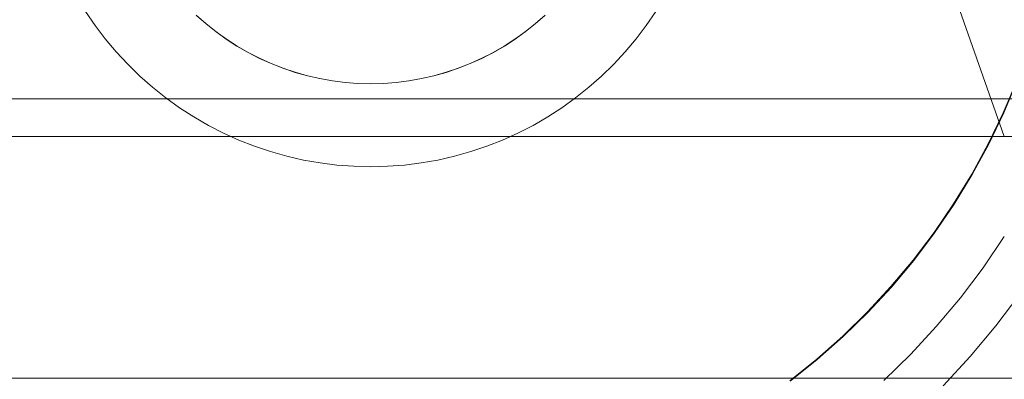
# Model space of a CAD drawing. Header units: millimetres. Extents: x -2233 to 61924, y -68080 to 6847.
# Tile 807 of 1022: x 26727 to 26792, y 1204 to 1228. Entities that reach past the tile are written whole.
import ezdxf

# ---------------------------------------------------------------- set-up
doc = ezdxf.new("R2010")
doc.units = ezdxf.units.MM
doc.layers.add('COTAS_P', color=1, linetype='Continuous', lineweight=0)
doc.layers.add('lateral_C05', color=7, linetype='Continuous', lineweight=0)
doc.dimstyles.new('R19_100', dxfattribs={"dimtxt": 250, "dimasz": 150, "dimexe": 150, "dimexo": 80, "dimgap": 100, "dimtad": 1, "dimtih": 1, "dimtoh": 1, "dimdsep": 46, "dimcen": 0.09, "dimadec": 0, "dimazin": 0, "dimtfac": 1, "dimtdec": 4, "dimtofl": 0, "dimtmove": 0, "dimatfit": 3, "dimfxl": 1, "dimtolj": 1, "dimtzin": 0, "dimarcsym": 0})

# ---------------------------------------------------------------- blocks, each defined once
blk = doc.blocks.new('DIM_R27_9')
at = {"layer": 'COTAS_P'}
for p, q in [((26750.067, 1241), (27150.067, 1241)), ((27150.067, 1241), (27105.067, 1091)), ((27150.067, 0), (27150.067, 1241)), ((27150.067, 1241), (27195.067, 1091)), ((27150.067, 0), (27105.067, 150)), ((27150.067, 0), (27195.067, 150)), ((26750.067, 0), (27150.067, 0))]:
    blk.add_line(p, q, dxfattribs=at)
blk.add_text('1241 P', height=250, rotation=90, dxfattribs=at).set_placement((27050.067, 620.5))

msp = doc.modelspace()

# ---------------------------------------------------------------- linework, layer by layer
at = {"layer": 'lateral_C05'}
for p, q in [((26792.067, 1220.5), (26780.067, 1254.5)), ((26731.799, 1227.866), (26731.167, 1228.793)), ((26739.14, 1227.977), (26738.505, 1228.538)), ((26739.158, 1227.962), (26738.523, 1228.521)), ((26761.612, 1228.521), (26760.977, 1227.962)), ((26761.63, 1228.538), (26760.995, 1227.977)), ((26768.968, 1228.793), (26768.336, 1227.866)), ((26732.476, 1226.971), (26731.799, 1227.866)), ((26739.803, 1227.449), (26739.14, 1227.977)), ((26739.82, 1227.435), (26739.158, 1227.962)), ((26760.977, 1227.962), (26760.315, 1227.435)), ((26760.995, 1227.977), (26760.332, 1227.449)), ((26768.336, 1227.866), (26767.659, 1226.971)), ((26740.491, 1226.954), (26739.803, 1227.449)), ((26740.508, 1226.943), (26739.82, 1227.435)), ((26760.315, 1227.435), (26759.627, 1226.943)), ((26760.332, 1227.449), (26759.644, 1226.954)), ((26733.197, 1226.112), (26732.476, 1226.971)), ((26741.203, 1226.494), (26740.491, 1226.954)), ((26741.219, 1226.484), (26740.508, 1226.943)), ((26741.937, 1226.07), (26741.203, 1226.494)), ((26741.952, 1226.062), (26741.219, 1226.484)), ((26758.916, 1226.484), (26758.183, 1226.062)), ((26758.932, 1226.494), (26758.198, 1226.07)), ((26759.627, 1226.943), (26758.916, 1226.484)), ((26759.644, 1226.954), (26758.932, 1226.494)), ((26767.659, 1226.971), (26766.938, 1226.112)), ((26733.96, 1225.29), (26733.197, 1226.112)), ((26742.691, 1225.684), (26741.937, 1226.07)), ((26742.705, 1225.677), (26741.952, 1226.062)), ((26758.183, 1226.062), (26757.43, 1225.677)), ((26758.198, 1226.07), (26757.444, 1225.684)), ((26766.938, 1226.112), (26766.174, 1225.29)), ((26734.764, 1224.506), (26733.96, 1225.29)), ((26743.464, 1225.335), (26742.691, 1225.684)), ((26743.477, 1225.33), (26742.705, 1225.677)), ((26744.253, 1225.025), (26743.464, 1225.335)), ((26744.264, 1225.021), (26743.477, 1225.33)), ((26756.658, 1225.33), (26755.871, 1225.021)), ((26756.671, 1225.335), (26755.882, 1225.025)), ((26757.43, 1225.677), (26756.658, 1225.33)), ((26757.444, 1225.684), (26756.671, 1225.335)), ((26766.174, 1225.29), (26765.371, 1224.506)), ((26735.605, 1223.764), (26734.764, 1224.506)), ((26745.057, 1224.755), (26744.253, 1225.025)), ((26745.066, 1224.752), (26744.264, 1225.021)), ((26745.873, 1224.526), (26745.057, 1224.755)), ((26745.881, 1224.524), (26745.066, 1224.752)), ((26746.699, 1224.337), (26745.873, 1224.526)), ((26746.706, 1224.336), (26745.881, 1224.524)), ((26754.254, 1224.524), (26753.429, 1224.336)), ((26754.262, 1224.526), (26753.436, 1224.337)), ((26755.069, 1224.752), (26754.254, 1224.524)), ((26755.078, 1224.755), (26754.262, 1224.526)), ((26755.871, 1225.021), (26755.069, 1224.752)), ((26755.882, 1225.025), (26755.078, 1224.755)), ((26765.371, 1224.506), (26764.53, 1223.764)), ((26747.534, 1224.19), (26746.699, 1224.337)), ((26747.539, 1224.189), (26746.706, 1224.336)), ((26748.375, 1224.084), (26747.534, 1224.19)), ((26748.378, 1224.084), (26747.539, 1224.189)), ((26749.22, 1224.021), (26748.375, 1224.084)), ((26749.222, 1224.021), (26748.378, 1224.084)), ((26750.067, 1224), (26749.222, 1224.021)), ((26750.913, 1224.021), (26750.067, 1224)), ((26751.757, 1224.084), (26750.913, 1224.021)), ((26752.596, 1224.189), (26751.757, 1224.084)), ((26753.429, 1224.336), (26752.596, 1224.189)), ((26753.436, 1224.337), (26752.601, 1224.19)), ((26792.888, 1224.194), (26791.997, 1222.081)), ((26792.925, 1224.18), (26792.033, 1222.064)), ((26736.482, 1223.065), (26735.605, 1223.764)), ((26764.53, 1223.764), (26763.653, 1223.065)), ((26670.067, 1223), (26830.067, 1223)), ((26737.393, 1222.41), (26736.482, 1223.065)), ((26763.653, 1223.065), (26762.742, 1222.41)), ((26738.335, 1221.801), (26737.393, 1222.41)), ((26762.742, 1222.41), (26761.8, 1221.801)), ((26791.997, 1222.081), (26791.002, 1220.014)), ((26792.033, 1222.064), (26791.037, 1219.996)), ((26739.307, 1221.24), (26738.335, 1221.801)), ((26740.305, 1220.728), (26739.307, 1221.24)), ((26760.828, 1221.24), (26759.83, 1220.728)), ((26761.8, 1221.801), (26760.828, 1221.24)), ((26741.328, 1220.267), (26740.305, 1220.728)), ((26759.83, 1220.728), (26758.807, 1220.267)), ((26680.067, 1220.5), (26820.067, 1220.5)), ((26708.067, 1220.5), (26728.164, 1220.5)), ((26728.164, 1220.5), (26771.971, 1220.5)), ((26742.372, 1219.857), (26741.328, 1220.267)), ((26758.807, 1220.267), (26757.763, 1219.857)), ((26792.067, 1220.5), (26771.971, 1220.5)), ((26791.002, 1220.014), (26789.905, 1218)), ((26791.037, 1219.996), (26789.939, 1217.98)), ((26743.435, 1219.5), (26742.372, 1219.857)), ((26744.515, 1219.196), (26743.435, 1219.5)), ((26756.699, 1219.5), (26755.62, 1219.196)), ((26757.763, 1219.857), (26756.699, 1219.5)), ((26745.609, 1218.946), (26744.515, 1219.196)), ((26746.714, 1218.751), (26745.609, 1218.946)), ((26747.827, 1218.612), (26746.714, 1218.751)), ((26748.946, 1218.528), (26747.827, 1218.612)), ((26752.308, 1218.612), (26751.189, 1218.528)), ((26753.421, 1218.751), (26752.308, 1218.612)), ((26754.526, 1218.946), (26753.421, 1218.751)), ((26755.62, 1219.196), (26754.526, 1218.946)), ((26750.067, 1218.5), (26748.946, 1218.528)), ((26751.189, 1218.528), (26750.067, 1218.5)), ((26789.905, 1218), (26788.709, 1216.043)), ((26789.939, 1217.98), (26788.742, 1216.021)), ((26788.709, 1216.043), (26787.417, 1214.148)), ((26788.742, 1216.021), (26787.449, 1214.124)), ((26787.417, 1214.148), (26786.032, 1212.319)), ((26787.449, 1214.124), (26786.063, 1212.295)), ((26792.069, 1213.873), (26790.664, 1211.813)), ((26786.032, 1212.319), (26784.557, 1210.562)), ((26786.063, 1212.295), (26784.587, 1210.536)), ((26790.664, 1211.813), (26789.159, 1209.826)), ((26784.557, 1210.562), (26782.997, 1208.881)), ((26784.587, 1210.536), (26783.026, 1208.853)), ((26789.159, 1209.826), (26787.557, 1207.916)), ((26793.1, 1210.062), (26791.505, 1207.955)), ((26782.997, 1208.881), (26781.355, 1207.28)), ((26783.026, 1208.853), (26781.383, 1207.25)), ((26787.557, 1207.916), (26785.861, 1206.088)), ((26791.505, 1207.955), (26789.806, 1205.931)), ((26781.355, 1207.28), (26779.636, 1205.762)), ((26781.383, 1207.25), (26779.661, 1205.731)), ((26779.636, 1205.762), (26777.842, 1204.332)), ((26779.661, 1205.731), (26777.867, 1204.3)), ((26785.861, 1206.088), (26784.076, 1204.347)), ((26789.806, 1205.931), (26788.008, 1203.993)), ((26660.067, 1204.5), (26840.067, 1204.5)), ((26680.067, 1204.5), (26820.067, 1204.5))]:
    msp.add_line(p, q, dxfattribs=at)

# ---------------------------------------------------------------- dimensions: what is measured, and where the dimension line sits
at = {"layer": 'COTAS_P'}
dim = msp.add_aligned_dim(p1=(26750.067, 0), p2=(26750.067, 1241), distance=-400, text='<> P', dimstyle='R19_100', dxfattribs=at)
dim.commit()
dim.dimension.update_dxf_attribs({"geometry": 'DIM_R27_9', "text_midpoint": (27150.067, 620.5)})

doc.saveas('drawing.dxf')
